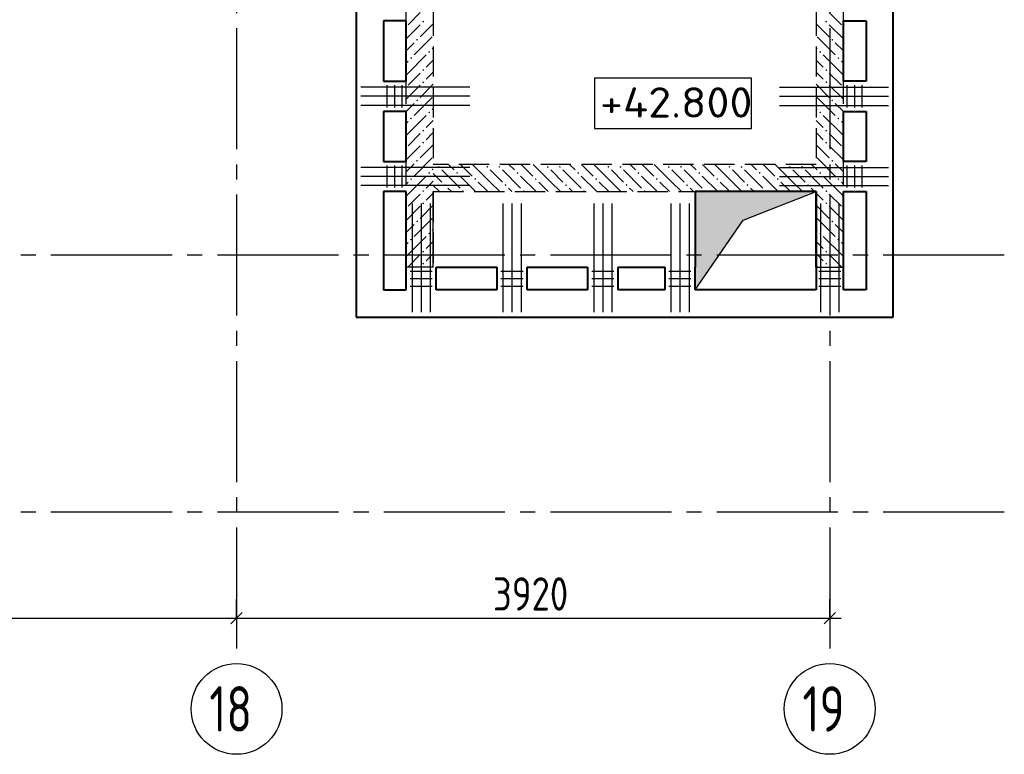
# Model space of a CAD drawing. Header units: millimetres. Extents: x 40580 to 1168286, y -220995 to 81020.
# Tile 330 of 419: x 854483 to 860990, y -113488 to -108631. Entities that reach past the tile are written whole.
import ezdxf

# ---------------------------------------------------------------- set-up
doc = ezdxf.new("R2010")
doc.units = ezdxf.units.MM
for name, pattern in [('______2', [270, 200, -70]), ('______5', [1100, 800, -100, 100, -100]), ('CENTER', [2, 1.25, -0.25, 0.25, -0.25])]:
    doc.linetypes.add(name, pattern=pattern)
for name, color, linetype, lineweight in [('Standard', 7, 'Continuous', 25), ('Высотные отметки', 7, 'Continuous', 25), ('ЖБ Перекрытие верхний уровень', 7, 'Continuous', 35), ('ОСИ', 7, 'CENTER', 15), ('Основная', 7, 'Continuous', 40), ('Ребро вкладыша арматура S1', 52, 'Continuous', 25), ('Ребро вкладыша арматура поперечная AW', 52, 'Continuous', 25)]:
    doc.layers.add(name, color=color, linetype=linetype, lineweight=lineweight)
doc.layers.add('ЖБ Стена верхний уровень', color=7, linetype='______2', true_color=0x656565)
doc.layers.add('Тонкие', color=7, linetype='Continuous')
doc.layers.add('ФВ-2', color=7, linetype='Continuous')
doc.styles.add('GOST 2.304', font='isocpeur.ttf', dxfattribs={"width": 0.8})
doc.styles.add('GOST 2.304-81', font='txt')
doc.styles.add('ISOCPEUR', font='isocpeur.ttf')

msp = doc.modelspace()

# ---------------------------------------------------------------- hatches: boundary and pattern name
at = {"layer": 'ЖБ Стена верхний уровень', "linetype": 'Continuous', "lineweight": -3, "transparency": 33554687}
for points in [[(857155.5, -108644.4), (857149, -108637.9), (857142.5, -108644.4), (857149, -108650.9)], [(859806.4, -108644.4), (859812.9, -108637.9), (859819.4, -108644.4), (859812.9, -108650.9)], [(857115.5, -108764.4), (857109, -108757.9), (857102.5, -108764.4), (857109, -108770.9)], [(859846.4, -108764.4), (859852.9, -108757.9), (859859.4, -108764.4), (859852.9, -108770.9)], [(857195.5, -108844.4), (857189, -108837.9), (857182.5, -108844.4), (857189, -108850.9)], [(859766.4, -108844.4), (859772.9, -108837.9), (859779.4, -108844.4), (859772.9, -108850.9)], [(857075.5, -108884.4), (857069, -108877.9), (857062.5, -108884.4), (857069, -108890.9)], [(859886.4, -108884.4), (859892.9, -108877.9), (859899.4, -108884.4), (859892.9, -108890.9)], [(857155.5, -108964.4), (857149, -108957.9), (857142.5, -108964.4), (857149, -108970.9)], [(859806.4, -108964.4), (859812.9, -108957.9), (859819.4, -108964.4), (859812.9, -108970.9)], [(857155.5, -109044.4), (857149, -109037.9), (857142.5, -109044.4), (857149, -109050.9)], [(859806.4, -109044.4), (859812.9, -109037.9), (859819.4, -109044.4), (859812.9, -109050.9)], [(857115.5, -109164.4), (857109, -109157.9), (857102.5, -109164.4), (857109, -109170.9)], [(859846.4, -109164.4), (859852.9, -109157.9), (859859.4, -109164.4), (859852.9, -109170.9)], [(857195.5, -109244.4), (857189, -109237.9), (857182.5, -109244.4), (857189, -109250.9)], [(859766.4, -109244.4), (859772.9, -109237.9), (859779.4, -109244.4), (859772.9, -109250.9)], [(857075.5, -109284.4), (857069, -109277.9), (857062.5, -109284.4), (857069, -109290.9)], [(859886.4, -109284.4), (859892.9, -109277.9), (859899.4, -109284.4), (859892.9, -109290.9)], [(857155.5, -109364.4), (857149, -109357.9), (857142.5, -109364.4), (857149, -109370.9)], [(859806.4, -109364.4), (859812.9, -109357.9), (859819.4, -109364.4), (859812.9, -109370.9)], [(857155.5, -109444.4), (857149, -109437.9), (857142.5, -109444.4), (857149, -109450.9)], [(859806.4, -109444.4), (859812.9, -109437.9), (859819.4, -109444.4), (859812.9, -109450.9)], [(857115.5, -109564.4), (857109, -109557.9), (857102.5, -109564.4), (857109, -109570.9)], [(859846.4, -109564.4), (859852.9, -109557.9), (859859.4, -109564.4), (859852.9, -109570.9)], [(857195.5, -109644.4), (857189, -109637.9), (857182.5, -109644.4), (857189, -109650.9)], [(857246.4, -109604.4), (857252.9, -109597.9), (857259.4, -109604.4), (857252.9, -109610.9)], [(857366.4, -109644.4), (857372.9, -109637.9), (857379.4, -109644.4), (857372.9, -109650.9)], [(857566.4, -109604.4), (857572.9, -109597.9), (857579.4, -109604.4), (857572.9, -109610.9)], [(857646.4, -109604.4), (857652.9, -109597.9), (857659.4, -109604.4), (857652.9, -109610.9)], [(857766.4, -109644.4), (857772.9, -109637.9), (857779.4, -109644.4), (857772.9, -109650.9)], [(857966.4, -109604.4), (857972.9, -109597.9), (857979.4, -109604.4), (857972.9, -109610.9)], [(858046.4, -109604.4), (858052.9, -109597.9), (858059.4, -109604.4), (858052.9, -109610.9)], [(858166.4, -109644.4), (858172.9, -109637.9), (858179.4, -109644.4), (858172.9, -109650.9)], [(858366.4, -109604.4), (858372.9, -109597.9), (858379.4, -109604.4), (858372.9, -109610.9)], [(858446.4, -109604.4), (858452.9, -109597.9), (858459.4, -109604.4), (858452.9, -109610.9)], [(858566.4, -109644.4), (858572.9, -109637.9), (858579.4, -109644.4), (858572.9, -109650.9)], [(858766.4, -109604.4), (858772.9, -109597.9), (858779.4, -109604.4), (858772.9, -109610.9)], [(858846.4, -109604.4), (858852.9, -109597.9), (858859.4, -109604.4), (858852.9, -109610.9)], [(858966.4, -109644.4), (858972.9, -109637.9), (858979.4, -109644.4), (858972.9, -109650.9)], [(859166.4, -109604.4), (859172.9, -109597.9), (859179.4, -109604.4), (859172.9, -109610.9)], [(859246.4, -109604.4), (859252.9, -109597.9), (859259.4, -109604.4), (859252.9, -109610.9)], [(859366.4, -109644.4), (859372.9, -109637.9), (859379.4, -109644.4), (859372.9, -109650.9)], [(859566.4, -109604.4), (859572.9, -109597.9), (859579.4, -109604.4), (859572.9, -109610.9)], [(859646.4, -109604.4), (859652.9, -109597.9), (859659.4, -109604.4), (859652.9, -109610.9)], [(859766.4, -109644.4), (859772.9, -109637.9), (859779.4, -109644.4), (859772.9, -109650.9)], [(857075.5, -109684.4), (857069, -109677.9), (857062.5, -109684.4), (857069, -109690.9)], [(857486.4, -109684.4), (857492.9, -109677.9), (857499.4, -109684.4), (857492.9, -109690.9)], [(857886.4, -109684.4), (857892.9, -109677.9), (857899.4, -109684.4), (857892.9, -109690.9)], [(858286.4, -109684.4), (858292.9, -109677.9), (858299.4, -109684.4), (858292.9, -109690.9)], [(858686.4, -109684.4), (858692.9, -109677.9), (858699.4, -109684.4), (858692.9, -109690.9)], [(859086.4, -109684.4), (859092.9, -109677.9), (859099.4, -109684.4), (859092.9, -109690.9)], [(859486.4, -109684.4), (859492.9, -109677.9), (859499.4, -109684.4), (859492.9, -109690.9)], [(859886.4, -109684.4), (859892.9, -109677.9), (859899.4, -109684.4), (859892.9, -109690.9)], [(857155.5, -109764.4), (857149, -109757.9), (857142.5, -109764.4), (857149, -109770.9)], [(857286.4, -109724.4), (857292.9, -109717.9), (857299.4, -109724.4), (857292.9, -109730.9)], [(857406.4, -109764.4), (857412.9, -109757.9), (857419.4, -109764.4), (857416.2, -109767.5), (857409.5, -109767.5)], [(857686.4, -109724.4), (857692.9, -109717.9), (857699.4, -109724.4), (857692.9, -109730.9)], [(857806.4, -109764.4), (857812.9, -109757.9), (857819.4, -109764.4), (857816.2, -109767.5), (857809.5, -109767.5)], [(858086.4, -109724.4), (858092.9, -109717.9), (858099.4, -109724.4), (858092.9, -109730.9)], [(858206.4, -109764.4), (858212.9, -109757.9), (858219.4, -109764.4), (858216.2, -109767.5), (858209.5, -109767.5)], [(858486.4, -109724.4), (858492.9, -109717.9), (858499.4, -109724.4), (858492.9, -109730.9)], [(858606.4, -109764.4), (858612.9, -109757.9), (858619.4, -109764.4), (858616.2, -109767.5), (858609.5, -109767.5)], [(858886.4, -109724.4), (858892.9, -109717.9), (858899.4, -109724.4), (858892.9, -109730.9)], [(859006.4, -109764.4), (859012.9, -109757.9), (859019.4, -109764.4), (859016.2, -109767.5), (859009.5, -109767.5)], [(859286.4, -109724.4), (859292.9, -109717.9), (859299.4, -109724.4), (859292.9, -109730.9)], [(859406.4, -109764.4), (859412.9, -109757.9), (859419.4, -109764.4), (859416.2, -109767.5), (859409.5, -109767.5)], [(859686.4, -109724.4), (859692.9, -109717.9), (859699.4, -109724.4), (859692.9, -109730.9)], [(859806.4, -109764.4), (859812.9, -109757.9), (859819.4, -109764.4), (859812.9, -109770.9)], [(857155.5, -109844.4), (857149, -109837.9), (857142.5, -109844.4), (857149, -109850.9)], [(859806.4, -109844.4), (859812.9, -109837.9), (859819.4, -109844.4), (859812.9, -109850.9)], [(857115.5, -109964.4), (857109, -109957.9), (857102.5, -109964.4), (857109, -109970.9)], [(859846.4, -109964.4), (859852.9, -109957.9), (859859.4, -109964.4), (859852.9, -109970.9)], [(857075.5, -110084.4), (857069, -110077.9), (857062.5, -110084.4), (857069, -110090.9)], [(857195.5, -110044.4), (857189, -110037.9), (857182.5, -110044.4), (857189, -110050.9)], [(859766.4, -110044.4), (859772.9, -110037.9), (859779.4, -110044.4), (859772.9, -110050.9)], [(859886.4, -110084.4), (859892.9, -110077.9), (859899.4, -110084.4), (859892.9, -110090.9)], [(857155.5, -110164.4), (857149, -110157.9), (857142.5, -110164.4), (857149, -110170.9)], [(859806.4, -110164.4), (859812.9, -110157.9), (859819.4, -110164.4), (859812.9, -110170.9)], [(857155.5, -110244.4), (857149, -110237.9), (857142.5, -110244.4), (857149, -110250.9)], [(859806.4, -110244.4), (859812.9, -110237.9), (859819.4, -110244.4), (859812.9, -110250.9)]]:
    msp.add_hatch(color=7, dxfattribs=at).paths.add_polyline_path(points, flags=16)
at = {"layer": 'ФВ-2'}
h = msp.add_hatch(color=256, dxfattribs=at)
h.dxf.hatch_style = 1
h.paths.add_polyline_path([(859505.1, -109861.6), (859264.3, -109955.7), (858945.9, -110417.5), (858945.9, -109787.5)])
h.paths.add_polyline_path([(859505.1, -109861.6), (858945.9, -109787.5), (858945.9, -109767.5), (859745.9, -109767.5)])

# ---------------------------------------------------------------- linework, layer by layer
at = {"layer": 'Standard', "color": 251, "linetype": 'Continuous', "lineweight": -3, "true_color": 0x656565, "transparency": 33554687}
for p, q in [((855915.9, -112587.5), (855915.9, -112462.5)), ((859835.9, -112587.5), (859835.9, -112462.5)), ((855915.9, -112587.5), (855915.9, -112712.5)), ((855915.9, -112587.5), (855915.9, -112587.5)), ((859835.9, -112587.5), (859835.9, -112712.5)), ((859835.9, -112587.5), (859835.9, -112587.5))]:
    msp.add_line(p, q, dxfattribs=at)
at = {"layer": 'Standard', "color": 7, "linetype": 'Continuous', "lineweight": 25, "transparency": 33554687}
for p, q in [((855878.4, -112625), (855953.4, -112550)), ((859798.4, -112625), (859873.4, -112550))]:
    msp.add_line(p, q, dxfattribs=at)
at = {"layer": 'Standard', "color": 7, "linetype": 'Continuous', "lineweight": -3, "transparency": 33554687}
for p, q in [((851995.9, -112587.5), (855915.9, -112587.5)), ((855915.9, -112587.5), (859835.9, -112587.5)), ((859835.9, -112587.5), (859910.9, -112587.5))]:
    msp.add_line(p, q, dxfattribs=at)
at = {"layer": 'Высотные отметки', "color": 7, "linetype": 'Continuous', "lineweight": -3, "transparency": 33554687}
msp.add_lwpolyline([(858281.1, -109351.4), (859319.9, -109351.4), (859319.9, -109018.1), (858281.1, -109018.1), (858281.1, -109351.4)], dxfattribs=at)
at = {"layer": 'ЖБ Перекрытие верхний уровень', "color": 7, "linetype": 'Continuous', "lineweight": 25, "transparency": 33554687}
msp.add_line((857215.9, -110267.5), (857215.9, -109767.5), dxfattribs=at)
at = {"layer": 'ЖБ Стена верхний уровень', "color": 251, "linetype": '______2', "lineweight": -3, "true_color": 0x656565, "transparency": 33554687}
for p, q in [((857035.9, -110267.5), (857035.9, -104487.5)), ((857215.9, -104487.5), (857215.9, -109587.5)), ((859745.9, -104487.5), (859745.9, -109587.5)), ((859925.9, -110267.5), (859925.9, -104487.5)), ((859745.9, -109587.5), (857215.9, -109587.5)), ((857215.9, -109767.5), (859745.9, -109767.5)), ((857215.9, -109767.5), (857215.9, -110267.5)), ((857215.9, -110267.5), (857035.9, -110267.5)), ((859745.9, -110267.5), (859925.9, -110267.5))]:
    msp.add_line(p, q, dxfattribs=at)
at = {"layer": 'ЖБ Стена верхний уровень', "color": 9, "linetype": 'Continuous', "lineweight": -3, "true_color": 0xc7c7c7, "transparency": 33554687}
for p, q in [((857129, -108584.4), (857049, -108664.4)), ((859832.9, -108584.4), (859912.9, -108664.4)), ((857129, -108664.4), (857035.9, -108757.5)), ((857215.9, -108657.4), (857129, -108744.4)), ((859745.9, -108657.4), (859832.9, -108744.4)), ((859832.9, -108664.4), (859925.9, -108757.5)), ((857035.9, -108837.4), (857089, -108784.4)), ((857209, -108744.4), (857089, -108864.4)), ((859752.9, -108744.4), (859872.9, -108864.4)), ((859925.9, -108837.4), (859872.9, -108784.4)), ((857215.9, -108817.5), (857209, -108824.4)), ((859745.9, -108817.5), (859752.9, -108824.4)), ((857049, -108904.4), (857035.9, -108917.4)), ((857049, -108984.4), (857169, -108864.4)), ((857215.9, -108897.5), (857169, -108944.4)), ((859745.9, -108897.5), (859792.9, -108944.4)), ((859912.9, -108984.4), (859792.9, -108864.4)), ((859912.9, -108904.4), (859925.9, -108917.4)), ((857049, -108984.4), (857035.9, -108997.4)), ((857129, -108984.4), (857049, -109064.4)), ((857169, -109024.4), (857209, -108984.4)), ((857209, -108984.4), (857215.9, -108977.4)), ((859752.9, -108984.4), (859745.9, -108977.4)), ((859792.9, -109024.4), (859752.9, -108984.4)), ((859832.9, -108984.4), (859912.9, -109064.4)), ((859912.9, -108984.4), (859925.9, -108997.4)), ((857129, -109064.4), (857035.9, -109157.5)), ((857215.9, -109057.4), (857129, -109144.4)), ((859745.9, -109057.4), (859832.9, -109144.4)), ((859832.9, -109064.4), (859925.9, -109157.5)), ((857035.9, -109237.4), (857089, -109184.4)), ((857209, -109144.4), (857089, -109264.4)), ((859752.9, -109144.4), (859872.9, -109264.4)), ((859925.9, -109237.4), (859872.9, -109184.4)), ((857215.9, -109217.5), (857209, -109224.4)), ((859745.9, -109217.5), (859752.9, -109224.4)), ((857049, -109304.4), (857035.9, -109317.4)), ((857049, -109384.4), (857169, -109264.4)), ((857215.9, -109297.5), (857169, -109344.4)), ((859745.9, -109297.5), (859792.9, -109344.4)), ((859912.9, -109384.4), (859792.9, -109264.4)), ((859912.9, -109304.4), (859925.9, -109317.4)), ((857209, -109384.4), (857215.9, -109377.4)), ((859752.9, -109384.4), (859745.9, -109377.4)), ((857049, -109384.4), (857035.9, -109397.4)), ((857129, -109384.4), (857049, -109464.4)), ((857169, -109424.4), (857209, -109384.4)), ((859792.9, -109424.4), (859752.9, -109384.4)), ((859832.9, -109384.4), (859912.9, -109464.4)), ((859912.9, -109384.4), (859925.9, -109397.4)), ((857129, -109464.4), (857035.9, -109557.5)), ((857215.9, -109457.4), (857129, -109544.4)), ((859745.9, -109457.4), (859832.9, -109544.4)), ((859832.9, -109464.4), (859925.9, -109557.5)), ((857209, -109544.4), (857089, -109664.4)), ((859752.9, -109544.4), (859872.9, -109664.4)), ((857035.9, -109637.4), (857089, -109584.4)), ((857215.9, -109617.5), (857209, -109624.4)), ((857272.9, -109624.4), (857392.9, -109744.4)), ((857316, -109587.5), (857352.9, -109624.4)), ((857396, -109587.5), (857472.9, -109664.4)), ((857592.9, -109704.4), (857476, -109587.5)), ((857592.9, -109624.4), (857672.9, -109704.4)), ((857672.9, -109624.4), (857792.9, -109744.4)), ((857716, -109587.5), (857752.9, -109624.4)), ((857796, -109587.5), (857872.9, -109664.4)), ((857992.9, -109704.4), (857876, -109587.5)), ((857992.9, -109624.4), (858072.9, -109704.4)), ((858072.9, -109624.4), (858192.9, -109744.4)), ((858116, -109587.5), (858152.9, -109624.4)), ((858196, -109587.5), (858272.9, -109664.4)), ((858392.9, -109704.4), (858276, -109587.5)), ((858392.9, -109624.4), (858472.9, -109704.4)), ((858472.9, -109624.4), (858592.9, -109744.4)), ((858516, -109587.5), (858552.9, -109624.4)), ((858596, -109587.5), (858672.9, -109664.4)), ((858792.9, -109704.4), (858676, -109587.5)), ((858792.9, -109624.4), (858872.9, -109704.4)), ((858872.9, -109624.4), (858992.9, -109744.4)), ((858916, -109587.5), (858952.9, -109624.4)), ((858996, -109587.5), (859072.9, -109664.4)), ((859192.9, -109704.4), (859076, -109587.5)), ((859192.9, -109624.4), (859272.9, -109704.4)), ((859272.9, -109624.4), (859392.9, -109744.4)), ((859316, -109587.5), (859352.9, -109624.4)), ((859396, -109587.5), (859472.9, -109664.4)), ((859592.9, -109704.4), (859476, -109587.5)), ((859592.9, -109624.4), (859672.9, -109704.4)), ((859672.9, -109624.4), (859745.9, -109697.5)), ((859716, -109587.5), (859745.9, -109617.5)), ((859745.9, -109617.5), (859752.9, -109624.4)), ((859925.9, -109637.4), (859872.9, -109584.4)), ((857049, -109704.4), (857035.9, -109717.4)), ((857049, -109784.4), (857169, -109664.4)), ((857215.9, -109697.5), (857169, -109744.4)), ((857215.9, -109647.5), (857272.9, -109704.4)), ((857496, -109767.5), (857392.9, -109664.4)), ((857512.9, -109704.4), (857576, -109767.5)), ((857592.9, -109704.4), (857656, -109767.5)), ((857896, -109767.5), (857792.9, -109664.4)), ((857912.9, -109704.4), (857976, -109767.5)), ((857992.9, -109704.4), (858056, -109767.5)), ((858296, -109767.5), (858192.9, -109664.4)), ((858312.9, -109704.4), (858376, -109767.5)), ((858392.9, -109704.4), (858456, -109767.5)), ((858696, -109767.5), (858592.9, -109664.4)), ((858712.9, -109704.4), (858776, -109767.5)), ((858792.9, -109704.4), (858856, -109767.5)), ((859096, -109767.5), (858992.9, -109664.4)), ((859112.9, -109704.4), (859176, -109767.5)), ((859192.9, -109704.4), (859256, -109767.5)), ((859496, -109767.5), (859392.9, -109664.4)), ((859512.9, -109704.4), (859576, -109767.5)), ((859592.9, -109704.4), (859656, -109767.5)), ((859745.9, -109697.5), (859792.9, -109744.4)), ((859912.9, -109784.4), (859792.9, -109664.4)), ((859912.9, -109704.4), (859925.9, -109717.4)), ((857215.9, -109727.5), (857256, -109767.5)), ((857336, -109767.5), (857312.9, -109744.4)), ((857736, -109767.5), (857712.9, -109744.4)), ((858136, -109767.5), (858112.9, -109744.4)), ((858536, -109767.5), (858512.9, -109744.4)), ((858936, -109767.5), (858912.9, -109744.4)), ((859336, -109767.5), (859312.9, -109744.4)), ((859736, -109767.5), (859712.9, -109744.4)), ((857049, -109784.4), (857035.9, -109797.4)), ((857129, -109784.4), (857049, -109864.4)), ((857169, -109824.4), (857209, -109784.4)), ((857209, -109784.4), (857215.9, -109777.4)), ((859752.9, -109784.4), (859745.9, -109777.4)), ((859792.9, -109824.4), (859752.9, -109784.4)), ((859832.9, -109784.4), (859912.9, -109864.4)), ((859912.9, -109784.4), (859925.9, -109797.4)), ((857129, -109864.4), (857035.9, -109957.5)), ((857215.9, -109857.4), (857129, -109944.4)), ((859745.9, -109857.4), (859832.9, -109944.4)), ((859832.9, -109864.4), (859925.9, -109957.5)), ((857209, -109944.4), (857089, -110064.4)), ((859752.9, -109944.4), (859872.9, -110064.4)), ((857035.9, -110037.4), (857089, -109984.4)), ((857215.9, -110017.5), (857209, -110024.4)), ((859745.9, -110017.5), (859752.9, -110024.4)), ((859925.9, -110037.4), (859872.9, -109984.4)), ((857049, -110184.4), (857169, -110064.4)), ((859912.9, -110184.4), (859792.9, -110064.4)), ((857049, -110104.4), (857035.9, -110117.4)), ((857215.9, -110097.5), (857169, -110144.4)), ((859745.9, -110097.5), (859792.9, -110144.4)), ((859912.9, -110104.4), (859925.9, -110117.4)), ((857049, -110184.4), (857035.9, -110197.4)), ((857129, -110184.4), (857049, -110264.4)), ((857169, -110224.4), (857209, -110184.4)), ((857209, -110184.4), (857215.9, -110177.4)), ((859752.9, -110184.4), (859745.9, -110177.4)), ((859792.9, -110224.4), (859752.9, -110184.4)), ((859832.9, -110184.4), (859912.9, -110264.4)), ((859912.9, -110184.4), (859925.9, -110197.4)), ((857129, -110264.4), (857125.8, -110267.5)), ((857215.9, -110257.4), (857205.8, -110267.5)), ((859745.9, -110257.4), (859756, -110267.5)), ((859832.9, -110264.4), (859836, -110267.5))]:
    msp.add_line(p, q, dxfattribs=at)
at = {"layer": 'ОСИ', "color": 8, "linetype": '______5', "lineweight": -3, "transparency": 33554687}
for p, q in [((855915.9, -103187.5), (855915.9, -112887.5)), ((859835.9, -103187.5), (859835.9, -112887.5)), ((860989.6, -110187.5), (833446.2, -110187.5)), ((860989.6, -111887.5), (833446.2, -111887.5))]:
    msp.add_line(p, q, dxfattribs=at)
at = {"layer": 'ОСИ', "color": 7, "linetype": 'Continuous', "lineweight": -3, "transparency": 33554687}
for centre in [(855915.9, -113187.5), (859835.9, -113187.5)]:
    msp.add_circle(centre, 300, dxfattribs=at)
at = {"layer": 'Основная', "transparency": 33554687}
for p, q in [((856705.9, -104287.5), (856705.9, -110597.5)), ((860255.9, -110597.5), (860255.9, -104287.5)), ((856885.9, -108637.5), (856885.9, -109037.5)), ((857035.9, -108637.5), (856885.9, -108637.5)), ((857035.9, -109037.5), (857035.9, -108637.5)), ((859925.9, -109037.5), (859925.9, -108637.5)), ((859925.9, -108637.5), (860075.9, -108637.5)), ((860075.9, -108637.5), (860075.9, -109037.5)), ((856885.9, -109037.5), (857035.9, -109037.5)), ((860075.9, -109037.5), (859925.9, -109037.5)), ((856885.9, -109237.5), (856885.9, -109567.5)), ((857035.9, -109237.5), (856885.9, -109237.5)), ((857035.9, -109567.5), (857035.9, -109237.5)), ((859925.9, -109567.5), (859925.9, -109237.5)), ((859925.9, -109237.5), (860075.9, -109237.5)), ((860075.9, -109237.5), (860075.9, -109567.5)), ((856885.9, -109567.5), (857035.9, -109567.5)), ((860075.9, -109567.5), (859925.9, -109567.5)), ((857035.9, -109767.5), (856885.9, -109767.5)), ((856885.9, -109767.5), (856885.9, -110417.5)), ((857035.9, -110417.5), (857035.9, -109767.5)), ((859745.9, -109767.5), (858945.9, -109767.5)), ((858945.9, -109767.5), (858945.9, -110267.5)), ((859745.9, -109767.5), (859745.9, -110267.5)), ((859745.9, -110267.5), (859745.9, -109767.5)), ((859925.9, -110417.5), (859925.9, -109767.5)), ((859925.9, -109767.5), (860075.9, -109767.5)), ((860075.9, -109767.5), (860075.9, -110417.5)), ((857235.9, -110417.5), (857235.9, -110267.5)), ((857235.9, -110267.5), (857635.9, -110267.5)), ((857635.9, -110267.5), (857635.9, -110417.5)), ((857835.9, -110417.5), (857835.9, -110267.5)), ((857835.9, -110267.5), (858235.9, -110267.5)), ((858235.9, -110267.5), (858235.9, -110417.5)), ((858435.9, -110267.5), (858745.9, -110267.5)), ((858435.9, -110267.5), (858435.9, -110417.5)), ((858745.9, -110267.5), (858745.9, -110417.5)), ((858945.9, -110417.5), (858945.9, -110267.5)), ((859745.9, -110267.5), (859745.9, -110417.5)), ((856885.9, -110417.5), (857035.9, -110417.5)), ((857635.9, -110417.5), (857235.9, -110417.5)), ((858235.9, -110417.5), (857835.9, -110417.5)), ((858745.9, -110417.5), (858435.9, -110417.5)), ((859745.9, -110417.5), (858945.9, -110417.5)), ((860075.9, -110417.5), (859925.9, -110417.5)), ((856705.9, -110597.5), (860255.9, -110597.5))]:
    msp.add_line(p, q, dxfattribs=at)
at = {"layer": 'Ребро вкладыша арматура S1', "color": 7, "linetype": 'Continuous', "lineweight": 25, "transparency": 33554687}
for p, q in [((857458.3, -109077.5), (856738.3, -109077.5)), ((859503.6, -109077.5), (860223.6, -109077.5)), ((857458.3, -109137.5), (856738.3, -109137.5)), ((859503.6, -109137.5), (860223.6, -109137.5)), ((857458.3, -109197.6), (856738.3, -109197.6)), ((859503.6, -109197.6), (860223.6, -109197.6)), ((857458.3, -109607.5), (856738.3, -109607.5)), ((859503.6, -109607.5), (860223.6, -109607.5)), ((857458.3, -109667.5), (856738.3, -109667.5)), ((859503.6, -109667.5), (860223.6, -109667.5)), ((857458.3, -109727.6), (856738.3, -109727.6)), ((859503.6, -109727.6), (860223.6, -109727.6)), ((857075.9, -109845.2), (857075.9, -110565.2)), ((857135.9, -109845.2), (857135.9, -110565.2)), ((857195.9, -109845.2), (857195.9, -110565.2)), ((857675.9, -109845.2), (857675.9, -110565.2)), ((857735.9, -109845.2), (857735.9, -110565.2)), ((857795.9, -109845.2), (857795.9, -110565.2)), ((858275.9, -109845.2), (858275.9, -110565.2)), ((858335.9, -109845.2), (858335.9, -110565.2)), ((858395.9, -109845.2), (858395.9, -110565.2)), ((858785.9, -109845.2), (858785.9, -110565.2)), ((858845.9, -109845.2), (858845.9, -110565.2)), ((858905.9, -109845.2), (858905.9, -110565.2)), ((859775.9, -109845.2), (859775.9, -110565.2)), ((859835.9, -109845.2), (859835.9, -110565.2)), ((859895.9, -109845.2), (859895.9, -110565.2))]:
    msp.add_line(p, q, dxfattribs=at)
at = {"layer": 'Ребро вкладыша арматура поперечная AW', "color": 7, "linetype": 'Continuous', "lineweight": 25, "transparency": 33554687}
for p, q in [((856910.9, -109210.5), (856910.9, -109064.5)), ((856960.9, -109210.5), (856960.9, -109064.5)), ((857010.9, -109210.5), (857010.9, -109064.5)), ((859950.9, -109210.5), (859950.9, -109064.5)), ((860000.9, -109210.5), (860000.9, -109064.5)), ((860050.9, -109210.5), (860050.9, -109064.5)), ((856910.9, -109740.5), (856910.9, -109594.5)), ((856960.9, -109740.5), (856960.9, -109594.5)), ((857010.9, -109740.5), (857010.9, -109594.5)), ((859950.9, -109740.5), (859950.9, -109594.5)), ((860000.9, -109740.5), (860000.9, -109594.5)), ((860050.9, -109740.5), (860050.9, -109594.5)), ((857062.9, -110292.5), (857208.9, -110292.5)), ((857062.9, -110342.5), (857208.9, -110342.5)), ((857662.9, -110292.5), (857808.9, -110292.5)), ((857662.9, -110342.5), (857808.9, -110342.5)), ((858262.9, -110292.5), (858408.9, -110292.5)), ((858262.9, -110342.5), (858408.9, -110342.5)), ((858772.9, -110292.5), (858918.9, -110292.5)), ((858772.9, -110342.5), (858918.9, -110342.5)), ((859762.9, -110292.5), (859908.9, -110292.5)), ((859762.9, -110342.5), (859908.9, -110342.5)), ((857062.9, -110392.5), (857208.9, -110392.5)), ((857662.9, -110392.5), (857808.9, -110392.5)), ((858262.9, -110392.5), (858408.9, -110392.5)), ((858772.9, -110392.5), (858918.9, -110392.5)), ((859762.9, -110392.5), (859908.9, -110392.5))]:
    msp.add_line(p, q, dxfattribs=at)
at = {"layer": 'Тонкие'}
for p, q in [((859264.3, -109955.7), (859745.9, -109767.5)), ((858945.9, -110417.5), (859264.3, -109955.7))]:
    msp.add_line(p, q, dxfattribs=at)

# ---------------------------------------------------------------- texts
at = {"layer": 'Standard', "color": 7, "linetype": 'Continuous', "lineweight": 25, "transparency": 33554687, "insert": (857610.1, -112537.5), "char_height": 220, "width": 657.046, "attachment_point": 7, "style": 'GOST 2.304-81'}
msp.add_mtext('3920', dxfattribs=at)
at = {"layer": 'Высотные отметки', "color": 7, "linetype": 'Continuous', "lineweight": -3, "transparency": 33554687, "insert": (858318.1, -109278.1), "char_height": 200, "width": 931.942, "attachment_point": 7, "style": 'GOST 2.304'}
msp.add_mtext('{\\W1.1100;+42.800}', dxfattribs=at)
at = {"layer": 'ОСИ', "color": 7, "linetype": 'Continuous', "lineweight": 25, "transparency": 33554687, "char_height": 300, "width": 472.649, "attachment_point": 7, "style": 'ISOCPEUR'}
for s, insert in [('\\W0.75;18', (855735.9, -113337.5)), ('\\W0.75;19', (859655.9, -113337.5))]:
    msp.add_mtext(s, dxfattribs=dict(at, insert=insert))

doc.saveas('drawing.dxf')
